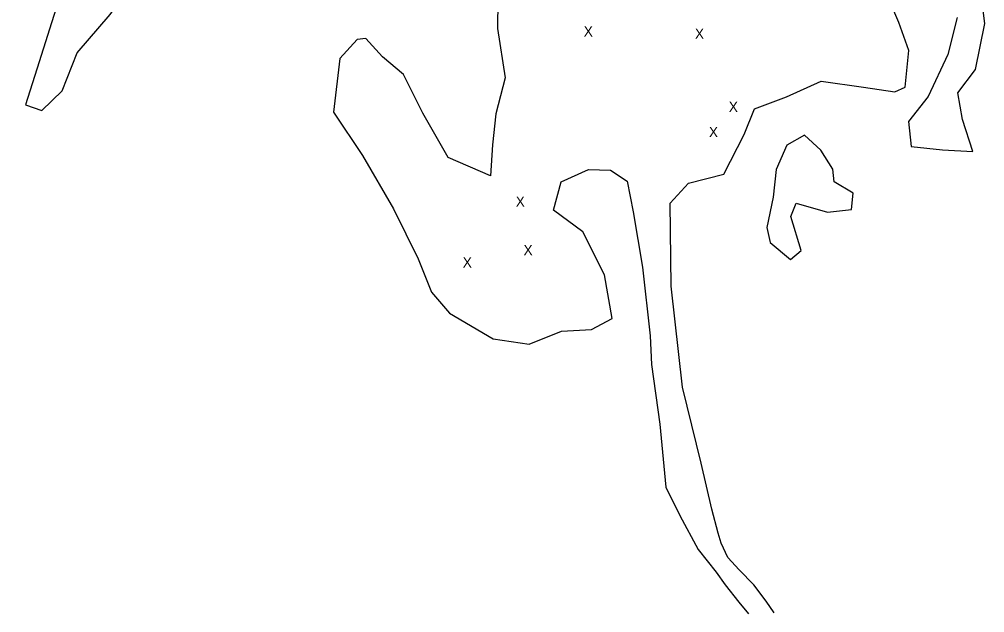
# Model space of a CAD drawing. Extents: x 2030130 to 2036320, y 723205 to 762423.
# Drawn here: x 2032996 to 2033945, y 738494 to 739077 of the extents above; entities that cross this region are included whole.
import ezdxf

# ---------------------------------------------------------------- set-up
doc = ezdxf.new("R2010")
doc.units = 0
doc.layers.add('Draft_Station Tics Major', color=7, linetype='Continuous')

msp = doc.modelspace()

# ---------------------------------------------------------------- linework, layer by layer
at = {"layer": 'Draft_Station Tics Major'}
for points in [[(2032996.33, 739146.37), (2033034.41, 739155.61), (2033052.76, 739146.47), (2033047.46, 739122.21), (2033032.12, 739086.78), (2033015.89, 739035.21), (2033002.52, 738992.85), (2033018.29, 738987.21), (2033038.58, 739006.64), (2033053.17, 739043.94), (2033085.52, 739081.64), (2033118.8, 739125.95), (2033162.39, 739193.09), (2033185.25, 739245.31), (2033204.13, 739272.71), (2033214.49, 739310.63), (2033199.16, 739348.59), (2033197.91, 739358.57)], [(2033466.86, 739124.19), (2033466.16, 739067.78), (2033473.59, 739019.41), (2033464.34, 738984.11), (2033461.22, 738953.78), (2033459.24, 738923.24), (2033417.44, 738941.16), (2033392.56, 738984.61), (2033373.78, 739022.64), (2033352.97, 739040.05), (2033336.67, 739057.89), (2033328.17, 739057.01), (2033311.07, 739038.31), (2033304.9, 738985.73), (2033333.38, 738943.25), (2033364.02, 738890.93), (2033388.12, 738841.66), (2033401.18, 738809.05), (2033419.01, 738788.53), (2033461.64, 738763.23), (2033497.03, 738757.95), (2033528.83, 738770.77), (2033558.27, 738772.25), (2033578.64, 738783.19), (2033571.1, 738826.01), (2033550.03, 738868.33), (2033521.09, 738889.62), (2033528.58, 738917.27), (2033555.6, 738929.4), (2033577.05, 738928.93), (2033593.5, 738917.98), (2033599.2, 738887.92), (2033608.35, 738833.67), (2033615.89, 738766.22), (2033617.4, 738738.11), (2033625.39, 738679.39), (2033631.46, 738617.53), (2033645.16, 738589.68)], [(2033676.49, 738596.03), (2033666, 738641.22), (2033647.86, 738715.84), (2033636.7, 738814.96), (2033635.71, 738896.32), (2033653.8, 738916.1), (2033688.4, 738924.83), (2033708.5, 738963.82), (2033718.41, 738989.04), (2033749.91, 739000.62), (2033784.13, 739016.09), (2033825.66, 739010.3), (2033856.28, 739005.81), (2033866.4, 739010.34), (2033870.22, 739046.38), (2033860.26, 739073.62), (2033844.34, 739111.41)], [(2033917.46, 739078.7), (2033908.36, 739042.38), (2033889.01, 739001.15), (2033869.88, 738976.65), (2033872.25, 738952.07), (2033903.29, 738948.76), (2033932.92, 738947.19), (2033922.66, 738978.53), (2033918.35, 739004.86), (2033935.59, 739027.55), (2033944.62, 739072.84), (2033938.9, 739118.58)], [(2033783.81, 738948.59), (2033767.51, 738963.06), (2033750.16, 738953.28), (2033739.75, 738929.38), (2033736.92, 738902.16), (2033730.6, 738872.63), (2033733.84, 738857.79), (2033753.78, 738841.14), (2033764.39, 738850.01), (2033754.17, 738883.32), (2033759.59, 738896.26), (2033790.25, 738887.41), (2033813.78, 738890.33), (2033815.58, 738906.11), (2033796.7, 738917.33), (2033795.39, 738929.62), (2033783.81, 738948.59)], [(2033645.16, 738589.68), (2033663.14, 738556.34), (2033680.97, 738534.21), (2033689.79, 738521.76), (2033703.25, 738504.86), (2033712.62, 738493.33)], [(2033737.68, 738494.23), (2033729.89, 738505.86), (2033717.85, 738521.67), (2033703.29, 738536.62), (2033692.22, 738548.46), (2033685.68, 738562.57), (2033682.86, 738572.38), (2033676.49, 738596.03)]]:
    msp.add_lwpolyline(points, dxfattribs=at)

# ---------------------------------------------------------------- texts
for p in [(2033550.79, 739059.99), (2033660.01, 739057.72), (2033693.27, 738985.96), (2033673.75, 738961.2), (2033483.97, 738892.94), (2033491.64, 738845.31), (2033431.94, 738833.19)]:
    msp.add_text('X', height=10, dxfattribs=at).set_placement(p)

doc.saveas('drawing.dxf')
